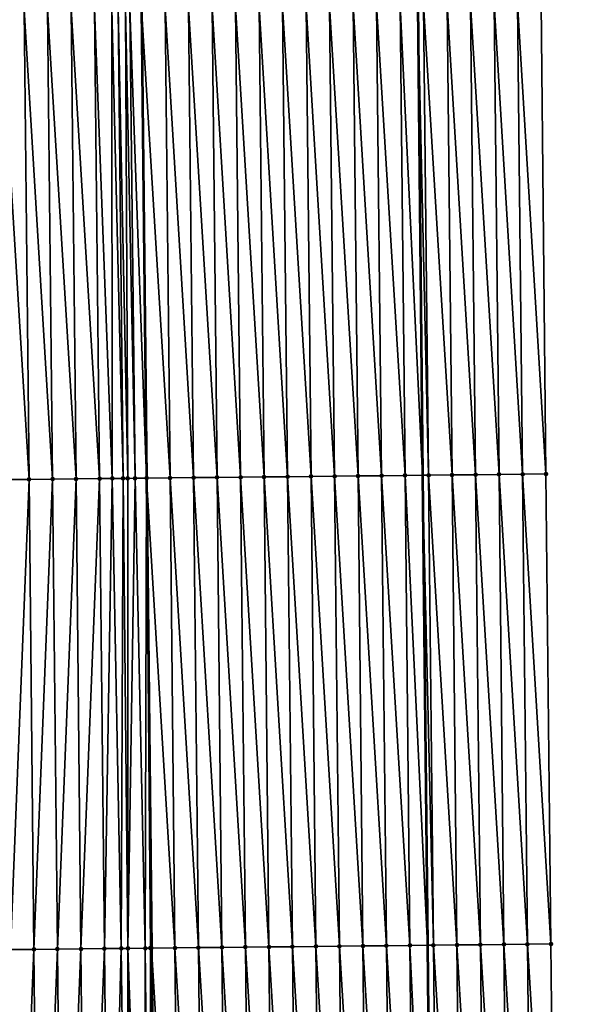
# Model space of a CAD drawing. Header units: feet. Extents: x 2007189 to 2022806, y 818621 to 837694.
# Tile 444 of 656: x 2011366 to 2011389, y 829805 to 829847. Entities that reach past the tile are written whole.
import ezdxf

# ---------------------------------------------------------------- set-up
doc = ezdxf.new("R2010")
doc.units = ezdxf.units.FT
doc.header["$MEASUREMENT"] = 0
for name, color, linetype, lineweight in [('EP_Travel Lane', 172, 'Continuous', 53), ('Road Shots', 141, 'Continuous', 100), ('Road X-Section', 40, 'Continuous', 13), ('STRIPING', 60, 'Continuous', 53)]:
    doc.layers.add(name, color=color, linetype=linetype, lineweight=lineweight)
doc.layers.add('I-77-MM17-21_SB-Surface-Border', color=7, linetype='Continuous')
doc.layers.add('I-77-MM17-21_SB-Surface-TIN', color=7, linetype='Continuous')

msp = doc.modelspace()

# ---------------------------------------------------------------- linework, layer by layer
at = {"layer": 'EP_Travel Lane'}
msp.add_polyline3d([(2011380.241656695, 830047.3009899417, 323.3412285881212), (2011380.477620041, 830027.3026715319, 323.2306781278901), (2011380.713577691, 830007.3048359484, 323.0490168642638), (2011380.94953903, 829987.3066876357, 322.9134300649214), (2011381.185502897, 829967.3083250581, 322.8093950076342), (2011381.4214631, 829947.3102730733, 322.6596097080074), (2011381.657425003, 829927.3120769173, 322.5310607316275), (2011381.893387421, 829907.3138371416, 322.4089369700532), (2011382.129347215, 829887.3158198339, 322.2540437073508), (2011382.365305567, 829867.3179246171, 322.0811663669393), (2011382.601269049, 829847.3195947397, 321.9723051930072), (2011382.810627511, 829827.3011654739, 321.8192629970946), (2011383.016571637, 829807.3026398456, 321.6904037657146), (2011383.222518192, 829787.3038783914, 321.6001354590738), (2011383.428462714, 829767.3053143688, 321.4775486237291), (2011383.634405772, 829747.3068924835, 321.3317232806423), (2011383.840350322, 829727.3083257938, 321.2095833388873), (2011384.046294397, 829707.3098052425, 321.0798829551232)], dxfattribs=at)
at = {"layer": 'I-77-MM17-21_SB-Surface-Border', "color": 3, "linetype": 'Continuous', "lineweight": -3}
msp.add_polyline3d([(2011385.490305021, 830047.3641058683, 323.1665361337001), (2011384.726341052, 830027.3537825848, 323.0864021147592), (2011385.962227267, 830007.3679550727, 322.873852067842), (2011385.198261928, 829987.357747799, 322.7766552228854), (2011386.434153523, 829967.3714643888, 322.6312596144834), (2011386.670114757, 829947.3733795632, 322.486312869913), (2011386.906077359, 829927.3751788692, 322.3584334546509), (2011387.142040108, 829907.3769655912, 322.2324076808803), (2011387.378000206, 829887.3789770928, 322.0732719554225), (2011387.613959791, 829867.3810319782, 321.9077456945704), (2011387.849922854, 829847.382792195, 321.7856111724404), (2011388.060327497, 829827.356570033, 321.6411141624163), (2011388.26724246, 829807.3579339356, 321.5319738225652), (2011388.474159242, 829787.3591221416, 321.4515848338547), (2011388.681071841, 829767.360714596, 321.3050295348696), (2011388.887984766, 829747.3622754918, 321.1636675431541), (2011389.094898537, 829727.3637545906, 321.0356763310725), (2011388.301867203, 829707.3547549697, 320.9294060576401)], dxfattribs=at)
at = {"layer": 'I-77-MM17-21_SB-Surface-TIN', "color": 128, "linetype": 'Continuous', "lineweight": -3}
for points in [[(2011381.060716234, 829827.2827864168, 321.8640432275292), (2011380.850428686, 829847.2986264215, 322.0179365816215), (2011379.850499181, 829847.2867524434, 322.0290745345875)], [(2011382.060661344, 829827.2932647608, 321.8423702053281), (2011381.850357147, 829847.3105888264, 321.9937733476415), (2011380.850428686, 829847.2986264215, 322.0179365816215)], [(2011381.060716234, 829827.2827864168, 321.8640432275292), (2011382.060661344, 829827.2932647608, 321.8423702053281), (2011380.850428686, 829847.2986264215, 322.0179365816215)], [(2011381.850357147, 829847.3105888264, 321.9937733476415), (2011382.810627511, 829827.3011654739, 321.8192629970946), (2011382.601269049, 829847.3195947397, 321.9723051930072)], [(2011382.060661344, 829827.2932647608, 321.8423702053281), (2011382.810627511, 829827.3011654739, 321.8192629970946), (2011381.850357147, 829847.3105888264, 321.9937733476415)], [(2011383.060605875, 829827.303798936, 321.8115609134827), (2011382.850285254, 829847.3225812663, 321.9651859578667), (2011382.601269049, 829847.3195947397, 321.9723051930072)], [(2011383.060605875, 829827.303798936, 321.8115609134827), (2011382.601269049, 829847.3195947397, 321.9723051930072), (2011382.810627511, 829827.3011654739, 321.8192629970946)], [(2011384.06055012, 829827.3143608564, 321.7762113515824), (2011383.850212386, 829847.3346563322, 321.9244277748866), (2011382.850285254, 829847.3225812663, 321.9651859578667)], [(2011383.060605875, 829827.303798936, 321.8115609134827), (2011384.06055012, 829827.3143608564, 321.7762113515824), (2011382.850285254, 829847.3225812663, 321.9651859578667)], [(2011385.06049486, 829827.3248748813, 321.7486994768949), (2011384.850140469, 829847.3466508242, 321.8955380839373), (2011383.850212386, 829847.3346563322, 321.9244277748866)], [(2011384.06055012, 829827.3143608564, 321.7762113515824), (2011385.06049486, 829827.3248748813, 321.7486994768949), (2011383.850212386, 829847.3346563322, 321.9244277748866)], [(2011386.060439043, 829827.3354427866, 321.7123705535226), (2011385.850067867, 829847.3587033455, 321.8581006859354), (2011384.850140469, 829847.3466508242, 321.8955380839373)], [(2011385.06049486, 829827.3248748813, 321.7486994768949), (2011386.060439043, 829827.3354427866, 321.7123705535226), (2011384.850140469, 829847.3466508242, 321.8955380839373)], [(2011387.060383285, 829827.3460049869, 321.6769752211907), (2011386.849995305, 829847.3707524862, 321.8211612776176), (2011385.850067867, 829847.3587033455, 321.8581006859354)], [(2011386.060439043, 829827.3354427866, 321.7123705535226), (2011387.060383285, 829827.3460049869, 321.6769752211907), (2011385.850067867, 829847.3587033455, 321.8581006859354)], [(2011388.060327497, 829827.356570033, 321.6411141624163), (2011387.849922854, 829847.382792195, 321.7856111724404), (2011386.849995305, 829847.3707524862, 321.8211612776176)], [(2011387.060383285, 829827.3460049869, 321.6769752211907), (2011388.060327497, 829827.356570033, 321.6411141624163), (2011386.849995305, 829847.3707524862, 321.8211612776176)], [(2011366.061521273, 829827.127381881, 321.899391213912), (2011365.851475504, 829847.1214160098, 322.0525447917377), (2011364.851543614, 829847.1097442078, 322.0339022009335)], [(2011365.061573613, 829827.1171501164, 321.8807136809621), (2011366.061521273, 829827.127381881, 321.899391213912), (2011364.851543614, 829847.1097442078, 322.0339022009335)], [(2011367.06146901, 829827.137606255, 321.9192781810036), (2011366.851407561, 829847.1330737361, 322.0732607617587), (2011365.851475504, 829847.1214160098, 322.0525447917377)], [(2011366.061521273, 829827.127381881, 321.899391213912), (2011367.06146901, 829827.137606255, 321.9192781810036), (2011365.851475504, 829847.1214160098, 322.0525447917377)], [(2011368.061416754, 829827.1478300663, 321.9392572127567), (2011367.851339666, 829847.1447273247, 322.0945862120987), (2011366.851407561, 829847.1330737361, 322.0732607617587)], [(2011367.06146901, 829827.137606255, 321.9192781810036), (2011368.061416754, 829827.1478300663, 321.9392572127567), (2011366.851407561, 829847.1330737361, 322.0732607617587)], [(2011369.061364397, 829827.1580634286, 321.9576732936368), (2011368.851271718, 829847.1563853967, 322.1152512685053), (2011367.851339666, 829847.1447273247, 322.0945862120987)], [(2011368.061416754, 829827.1478300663, 321.9392572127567), (2011369.061364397, 829827.1580634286, 321.9576732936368), (2011367.851339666, 829847.1447273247, 322.0945862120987)], [(2011369.604855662, 829827.163640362, 321.9652449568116), (2011369.584647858, 829847.1649526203, 322.1279198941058), (2011368.851271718, 829847.1563853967, 322.1152512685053)], [(2011369.061364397, 829827.1580634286, 321.9576732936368), (2011369.604855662, 829827.163640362, 321.9652449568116), (2011368.851271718, 829847.1563853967, 322.1152512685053)], [(2011370.06131162, 829827.1683375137, 321.9694254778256), (2011369.85120339, 829847.1680756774, 322.1311719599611), (2011369.584647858, 829847.1649526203, 322.1279198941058)], [(2011369.604855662, 829827.163640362, 321.9652449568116), (2011370.06131162, 829827.1683375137, 321.9694254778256), (2011369.584647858, 829847.1649526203, 322.1279198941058)], [(2011370.259678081, 829827.1703841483, 321.9703671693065), (2011370.172226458, 829847.1718471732, 322.1335748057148), (2011369.85120339, 829847.1680756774, 322.1311719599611)], [(2011370.06131162, 829827.1683375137, 321.9694254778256), (2011370.259678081, 829827.1703841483, 321.9703671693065), (2011369.85120339, 829847.1680756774, 322.1311719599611)], [(2011370.57109001, 829827.1736036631, 321.970775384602), (2011370.344690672, 829847.1738797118, 322.1339281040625), (2011370.172226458, 829847.1718471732, 322.1335748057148)], [(2011370.259678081, 829827.1703841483, 321.9703671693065), (2011370.57109001, 829827.1736036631, 321.970775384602), (2011370.172226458, 829847.1718471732, 322.1335748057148)], [(2011370.344690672, 829847.1738797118, 322.1339281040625), (2011371.061250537, 829827.1786838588, 321.9693400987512), (2011370.851126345, 829847.1798684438, 322.1319834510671)], [(2011370.57109001, 829827.1736036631, 321.970775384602), (2011371.061250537, 829827.1786838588, 321.9693400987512), (2011370.344690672, 829847.1738797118, 322.1339281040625)], [(2011372.061203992, 829827.1890861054, 321.960132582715), (2011371.851063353, 829847.1917428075, 322.1208017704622), (2011370.851126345, 829847.1798684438, 322.1319834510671)], [(2011372.061203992, 829827.1890861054, 321.960132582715), (2011370.851126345, 829847.1798684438, 322.1319834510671), (2011371.061250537, 829827.1786838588, 321.9693400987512)], [(2011373.061149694, 829827.1995071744, 321.9478321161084), (2011372.850992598, 829847.2036388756, 322.1064099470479), (2011371.851063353, 829847.1917428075, 322.1208017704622)], [(2011372.061203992, 829827.1890861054, 321.960132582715), (2011373.061149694, 829827.1995071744, 321.9478321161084), (2011371.851063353, 829847.1917428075, 322.1208017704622)], [(2011374.061095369, 829827.2099308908, 321.9350984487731), (2011373.850921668, 829847.2155496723, 322.0898486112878), (2011372.850992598, 829847.2036388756, 322.1064099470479)], [(2011373.061149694, 829827.1995071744, 321.9478321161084), (2011374.061095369, 829827.2099308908, 321.9350984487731), (2011372.850992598, 829847.2036388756, 322.1064099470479)], [(2011375.061041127, 829827.2203464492, 321.9236997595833), (2011374.850851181, 829847.2274229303, 322.0788167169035), (2011373.850921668, 829847.2155496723, 322.0898486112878)], [(2011374.061095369, 829827.2099308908, 321.9350984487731), (2011375.061041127, 829827.2203464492, 321.9236997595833), (2011373.850921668, 829847.2155496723, 322.0898486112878)], [(2011376.060987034, 829827.2307478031, 321.9146254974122), (2011375.850780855, 829847.239282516, 322.0697987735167), (2011374.850851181, 829847.2274229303, 322.0788167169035)], [(2011375.061041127, 829827.2203464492, 321.9236997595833), (2011376.060987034, 829827.2307478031, 321.9146254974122), (2011374.850851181, 829847.2274229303, 322.0788167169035)], [(2011377.060932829, 829827.2411598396, 321.9038031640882), (2011376.850710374, 829847.2511553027, 322.0588362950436), (2011375.850780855, 829847.239282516, 322.0697987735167)], [(2011376.060987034, 829827.2307478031, 321.9146254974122), (2011377.060932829, 829827.2411598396, 321.9038031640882), (2011375.850780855, 829847.239282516, 322.0697987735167)], [(2011378.060878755, 829827.251559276, 321.8950426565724), (2011377.850639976, 829847.2630210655, 322.048908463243), (2011376.850710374, 829847.2511553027, 322.0588362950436)], [(2011377.060932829, 829827.2411598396, 321.9038031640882), (2011378.060878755, 829827.251559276, 321.8950426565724), (2011376.850710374, 829847.2511553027, 322.0588362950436)], [(2011379.060824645, 829827.2619622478, 321.8857036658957), (2011378.850569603, 829847.2748846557, 322.0393006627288), (2011377.850639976, 829847.2630210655, 322.048908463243)], [(2011378.060878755, 829827.251559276, 321.8950426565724), (2011379.060824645, 829827.2619622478, 321.8857036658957), (2011377.850639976, 829847.2630210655, 322.048908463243)], [(2011380.06077037, 829827.2723810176, 321.8737794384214), (2011379.850499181, 829847.2867524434, 322.0290745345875), (2011378.850569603, 829847.2748846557, 322.0393006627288)], [(2011379.060824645, 829827.2619622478, 321.8857036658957), (2011380.06077037, 829827.2723810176, 321.8737794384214), (2011378.850569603, 829847.2748846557, 322.0393006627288)], [(2011380.06077037, 829827.2723810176, 321.8737794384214), (2011381.060716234, 829827.2827864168, 321.8640432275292), (2011379.850499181, 829847.2867524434, 322.0290745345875)], [(2011371.004920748, 829807.1774376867, 321.841616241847), (2011371.061250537, 829827.1786838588, 321.9693400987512), (2011370.57109001, 829827.1736036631, 321.970775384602)], [(2011371.004920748, 829807.1774376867, 321.841616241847), (2011371.226813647, 829807.1797322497, 321.8418194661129), (2011371.061250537, 829827.1786838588, 321.9693400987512)], [(2011372.268117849, 829807.1905569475, 321.8334926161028), (2011372.061203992, 829827.1890861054, 321.960132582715), (2011371.061250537, 829827.1786838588, 321.9693400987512)], [(2011372.268117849, 829807.1905569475, 321.8334926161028), (2011371.061250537, 829827.1786838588, 321.9693400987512), (2011371.268164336, 829807.1801604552, 321.8417584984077)], [(2011371.226813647, 829807.1797322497, 321.8418194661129), (2011371.268164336, 829807.1801604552, 321.8417584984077), (2011371.061250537, 829827.1786838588, 321.9693400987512)], [(2011373.26806336, 829807.2009964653, 321.8181731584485), (2011373.061149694, 829827.1995071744, 321.9478321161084), (2011372.061203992, 829827.1890861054, 321.960132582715)], [(2011372.268117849, 829807.1905569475, 321.8334926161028), (2011373.26806336, 829807.2009964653, 321.8181731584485), (2011372.061203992, 829827.1890861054, 321.960132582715)], [(2011374.26800897, 829807.2114264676, 321.8044108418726), (2011374.061095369, 829827.2099308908, 321.9350984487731), (2011373.061149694, 829827.1995071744, 321.9478321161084)], [(2011373.26806336, 829807.2009964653, 321.8181731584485), (2011374.26800897, 829807.2114264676, 321.8044108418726), (2011373.061149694, 829827.1995071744, 321.9478321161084)], [(2011375.267954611, 829807.2218533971, 321.7911513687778), (2011375.061041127, 829827.2203464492, 321.9236997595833), (2011374.061095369, 829827.2099308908, 321.9350984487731)], [(2011374.26800897, 829807.2114264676, 321.8044108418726), (2011375.267954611, 829807.2218533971, 321.7911513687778), (2011374.061095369, 829827.2099308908, 321.9350984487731)], [(2011376.267900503, 829807.2322561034, 321.7818557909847), (2011376.060987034, 829827.2307478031, 321.9146254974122), (2011375.061041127, 829827.2203464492, 321.9236997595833)], [(2011375.267954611, 829807.2218533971, 321.7911513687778), (2011376.267900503, 829807.2322561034, 321.7818557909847), (2011375.061041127, 829827.2203464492, 321.9236997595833)], [(2011377.267846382, 829807.2426600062, 321.7723644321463), (2011377.060932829, 829827.2411598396, 321.9038031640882), (2011376.060987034, 829827.2307478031, 321.9146254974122)], [(2011376.267900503, 829807.2322561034, 321.7818557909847), (2011377.267846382, 829807.2426600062, 321.7723644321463), (2011376.060987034, 829827.2307478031, 321.9146254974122)], [(2011378.267792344, 829807.2530559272, 321.7641792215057), (2011378.060878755, 829827.251559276, 321.8950426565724), (2011377.060932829, 829827.2411598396, 321.9038031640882)], [(2011377.267846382, 829807.2426600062, 321.7723644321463), (2011378.267792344, 829807.2530559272, 321.7641792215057), (2011377.060932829, 829827.2411598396, 321.9038031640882)], [(2011379.267738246, 829807.2634577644, 321.7550258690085), (2011379.060824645, 829827.2619622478, 321.8857036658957), (2011378.060878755, 829827.251559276, 321.8950426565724)], [(2011378.267792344, 829807.2530559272, 321.7641792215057), (2011379.267738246, 829807.2634577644, 321.7550258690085), (2011378.060878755, 829827.251559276, 321.8950426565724)], [(2011380.267684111, 829807.2738630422, 321.7453094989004), (2011380.06077037, 829827.2723810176, 321.8737794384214), (2011379.060824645, 829827.2619622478, 321.8857036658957)], [(2011379.267738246, 829807.2634577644, 321.7550258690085), (2011380.267684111, 829807.2738630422, 321.7453094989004), (2011379.060824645, 829827.2619622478, 321.8857036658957)], [(2011381.267629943, 829807.2842715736, 321.7350607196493), (2011381.060716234, 829827.2827864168, 321.8640432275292), (2011380.06077037, 829827.2723810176, 321.8737794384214)], [(2011380.267684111, 829807.2738630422, 321.7453094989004), (2011381.267629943, 829807.2842715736, 321.7350607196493), (2011380.06077037, 829827.2723810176, 321.8737794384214)], [(2011382.267574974, 829807.2947574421, 321.7121564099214), (2011382.060661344, 829827.2932647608, 321.8423702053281), (2011381.060716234, 829827.2827864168, 321.8640432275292)], [(2011381.267629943, 829807.2842715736, 321.7350607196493), (2011382.267574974, 829807.2947574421, 321.7121564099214), (2011381.060716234, 829827.2827864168, 321.8640432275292)], [(2011382.060661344, 829827.2932647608, 321.8423702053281), (2011383.016571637, 829807.3026398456, 321.6904037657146), (2011382.810627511, 829827.3011654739, 321.8192629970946)], [(2011382.267574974, 829807.2947574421, 321.7121564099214), (2011383.016571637, 829807.3026398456, 321.6904037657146), (2011382.060661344, 829827.2932647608, 321.8423702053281)], [(2011383.267519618, 829807.3052808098, 321.6831156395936), (2011383.060605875, 829827.303798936, 321.8115609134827), (2011382.810627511, 829827.3011654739, 321.8192629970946)], [(2011383.267519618, 829807.3052808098, 321.6831156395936), (2011382.810627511, 829827.3011654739, 321.8192629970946), (2011383.016571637, 829807.3026398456, 321.6904037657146)], [(2011384.267464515, 829807.3157796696, 321.6580853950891), (2011384.06055012, 829827.3143608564, 321.7762113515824), (2011383.060605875, 829827.303798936, 321.8115609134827)], [(2011383.267519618, 829807.3052808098, 321.6831156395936), (2011384.267464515, 829807.3157796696, 321.6580853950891), (2011383.060605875, 829827.303798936, 321.8115609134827)], [(2011385.267409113, 829807.326307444, 321.6283235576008), (2011385.06049486, 829827.3248748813, 321.7486994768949), (2011384.06055012, 829827.3143608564, 321.7762113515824)], [(2011384.267464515, 829807.3157796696, 321.6580853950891), (2011385.267409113, 829807.326307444, 321.6283235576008), (2011384.06055012, 829827.3143608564, 321.7762113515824)], [(2011386.267353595, 829807.3368464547, 321.5967229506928), (2011386.060439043, 829827.3354427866, 321.7123705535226), (2011385.06049486, 829827.3248748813, 321.7486994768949)], [(2011385.267409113, 829807.326307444, 321.6283235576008), (2011386.267353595, 829807.3368464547, 321.5967229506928), (2011385.06049486, 829827.3248748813, 321.7486994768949)], [(2011387.267297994, 829807.3473934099, 321.56382230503), (2011387.060383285, 829827.3460049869, 321.6769752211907), (2011386.060439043, 829827.3354427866, 321.7123705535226)], [(2011386.267353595, 829807.3368464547, 321.5967229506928), (2011387.267297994, 829807.3473934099, 321.56382230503), (2011386.060439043, 829827.3354427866, 321.7123705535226)], [(2011388.26724246, 829807.3579339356, 321.5319738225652), (2011388.060327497, 829827.356570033, 321.6411141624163), (2011387.060383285, 829827.3460049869, 321.6769752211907)], [(2011387.267297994, 829807.3473934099, 321.56382230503), (2011388.26724246, 829807.3579339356, 321.5319738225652), (2011387.060383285, 829827.3460049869, 321.6769752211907)], [(2011365.268487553, 829807.1186128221, 321.7554051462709), (2011366.061521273, 829827.127381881, 321.899391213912), (2011365.061573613, 829827.1171501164, 321.8807136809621)], [(2011365.268487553, 829807.1186128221, 321.7554051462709), (2011366.268435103, 829807.1288553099, 321.7723279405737), (2011366.061521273, 829827.127381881, 321.899391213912)], [(2011366.268435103, 829807.1288553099, 321.7723279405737), (2011367.06146901, 829827.137606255, 321.9192781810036), (2011366.061521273, 829827.127381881, 321.899391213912)], [(2011366.268435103, 829807.1288553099, 321.7723279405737), (2011367.26838286, 829807.139077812, 321.7925212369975), (2011367.06146901, 829827.137606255, 321.9192781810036)], [(2011367.26838286, 829807.139077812, 321.7925212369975), (2011368.061416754, 829827.1478300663, 321.9392572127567), (2011367.06146901, 829827.137606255, 321.9192781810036)], [(2011367.26838286, 829807.139077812, 321.7925212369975), (2011368.268330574, 829807.1493043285, 321.812057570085), (2011368.061416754, 829827.1478300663, 321.9392572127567)], [(2011368.268330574, 829807.1493043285, 321.812057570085), (2011369.061364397, 829827.1580634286, 321.9576732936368), (2011368.061416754, 829827.1478300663, 321.9392572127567)], [(2011368.268330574, 829807.1493043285, 321.812057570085), (2011369.268277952, 829807.1595634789, 321.8262536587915), (2011369.061364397, 829827.1580634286, 321.9576732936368)], [(2011369.268277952, 829807.1595634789, 321.8262536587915), (2011369.604855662, 829827.163640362, 321.9652449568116), (2011369.061364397, 829827.1580634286, 321.9576732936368)], [(2011369.268277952, 829807.1595634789, 321.8262536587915), (2011369.987070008, 829807.1669507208, 321.8343870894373), (2011369.604855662, 829827.163640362, 321.9652449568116)], [(2011369.987070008, 829807.1669507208, 321.8343870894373), (2011370.06131162, 829827.1683375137, 321.9694254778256), (2011369.604855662, 829827.163640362, 321.9652449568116)], [(2011369.987070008, 829807.1669507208, 321.8343870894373), (2011370.268225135, 829807.1698413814, 321.83738117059), (2011370.06131162, 829827.1683375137, 321.9694254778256)], [(2011370.268225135, 829807.1698413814, 321.83738117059), (2011370.259678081, 829827.1703841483, 321.9703671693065), (2011370.06131162, 829827.1683375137, 321.9694254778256)], [(2011370.268225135, 829807.1698413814, 321.83738117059), (2011370.57109001, 829827.1736036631, 321.970775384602), (2011370.259678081, 829827.1703841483, 321.9703671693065)], [(2011370.268225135, 829807.1698413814, 321.83738117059), (2011371.004920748, 829807.1774376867, 321.841616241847), (2011370.57109001, 829827.1736036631, 321.970775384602)], [(2011365.475401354, 829787.120089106, 321.6278746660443), (2011366.268435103, 829807.1288553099, 321.7723279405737), (2011365.268487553, 829807.1186128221, 321.7554051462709)], [(2011365.475401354, 829787.120089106, 321.6278746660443), (2011366.475349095, 829787.1303130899, 321.6478254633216), (2011366.268435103, 829807.1288553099, 321.7723279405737)], [(2011366.475349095, 829787.1303130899, 321.6478254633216), (2011367.26838286, 829807.139077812, 321.7925212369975), (2011366.268435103, 829807.1288553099, 321.7723279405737)], [(2011366.475349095, 829787.1303130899, 321.6478254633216), (2011367.475296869, 829787.1405338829, 321.6682984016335), (2011367.26838286, 829807.139077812, 321.7925212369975)], [(2011367.475296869, 829787.1405338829, 321.6682984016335), (2011368.268330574, 829807.1493043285, 321.812057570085), (2011367.26838286, 829807.139077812, 321.7925212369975)], [(2011367.475296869, 829787.1405338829, 321.6682984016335), (2011368.475244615, 829787.1507574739, 321.6883134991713), (2011368.268330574, 829807.1493043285, 321.812057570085)], [(2011368.475244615, 829787.1507574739, 321.6883134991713), (2011369.268277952, 829807.1595634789, 321.8262536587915), (2011368.268330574, 829807.1493043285, 321.812057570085)], [(2011368.475244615, 829787.1507574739, 321.6883134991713), (2011369.475192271, 829787.1609896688, 321.7069206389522), (2011369.268277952, 829807.1595634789, 321.8262536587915)], [(2011369.475192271, 829787.1609896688, 321.7069206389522), (2011369.987070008, 829807.1669507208, 321.8343870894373), (2011369.268277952, 829807.1595634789, 321.8262536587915)], [(2011369.475192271, 829787.1609896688, 321.7069206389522), (2011370.252050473, 829787.1689567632, 321.7184780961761), (2011369.987070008, 829807.1669507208, 321.8343870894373)], [(2011370.252050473, 829787.1689567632, 321.7184780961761), (2011370.268225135, 829807.1698413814, 321.83738117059), (2011369.987070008, 829807.1669507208, 321.8343870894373)], [(2011370.252050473, 829787.1689567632, 321.7184780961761), (2011370.475139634, 829787.1712501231, 321.7209033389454), (2011370.268225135, 829807.1698413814, 321.83738117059)], [(2011370.992106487, 829787.176576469, 321.7245731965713), (2011371.004920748, 829807.1774376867, 321.841616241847), (2011370.268225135, 829807.1698413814, 321.83738117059)], [(2011370.475139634, 829787.1712501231, 321.7209033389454), (2011370.992106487, 829787.176576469, 321.7245731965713), (2011370.268225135, 829807.1698413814, 321.83738117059)], [(2011370.992106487, 829787.176576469, 321.7245731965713), (2011371.225903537, 829787.1789915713, 321.7252061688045), (2011371.004920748, 829807.1774376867, 321.841616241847)], [(2011371.225903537, 829787.1789915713, 321.7252061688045), (2011371.226813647, 829807.1797322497, 321.8418194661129), (2011371.004920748, 829807.1774376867, 321.841616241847)], [(2011371.225903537, 829787.1789915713, 321.7252061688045), (2011371.475078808, 829787.181572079, 321.7248090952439), (2011371.226813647, 829807.1797322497, 321.8418194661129)], [(2011371.226813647, 829807.1797322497, 321.8418194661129), (2011371.475078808, 829787.181572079, 321.7248090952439), (2011371.268164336, 829807.1801604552, 321.8417584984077)], [(2011372.475032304, 829787.1919699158, 321.7163231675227), (2011372.268117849, 829807.1905569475, 321.8334926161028), (2011371.268164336, 829807.1801604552, 321.8417584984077)], [(2011372.475032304, 829787.1919699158, 321.7163231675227), (2011371.268164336, 829807.1801604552, 321.8417584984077), (2011371.475078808, 829787.181572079, 321.7248090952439)], [(2011373.474978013, 829787.2023903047, 321.7041339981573), (2011373.26806336, 829807.2009964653, 321.8181731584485), (2011372.268117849, 829807.1905569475, 321.8334926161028)], [(2011372.475032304, 829787.1919699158, 321.7163231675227), (2011373.474978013, 829787.2023903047, 321.7041339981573), (2011372.268117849, 829807.1905569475, 321.8334926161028)], [(2011374.474923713, 829787.2128116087, 321.6917950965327), (2011374.26800897, 829807.2114264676, 321.8044108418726), (2011373.26806336, 829807.2009964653, 321.8181731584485)], [(2011373.474978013, 829787.2023903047, 321.7041339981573), (2011374.474923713, 829787.2128116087, 321.6917950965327), (2011373.26806336, 829807.2009964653, 321.8181731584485)], [(2011375.474869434, 829787.2232307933, 321.6798030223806), (2011375.267954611, 829807.2218533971, 321.7911513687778), (2011374.26800897, 829807.2114264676, 321.8044108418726)], [(2011374.474923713, 829787.2128116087, 321.6917950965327), (2011375.474869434, 829787.2232307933, 321.6798030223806), (2011374.26800897, 829807.2114264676, 321.8044108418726)], [(2011376.474815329, 829787.2336332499, 321.6705483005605), (2011376.267900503, 829807.2322561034, 321.7818557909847), (2011375.267954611, 829807.2218533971, 321.7911513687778)], [(2011375.474869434, 829787.2232307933, 321.6798030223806), (2011376.474815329, 829787.2336332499, 321.6705483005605), (2011375.267954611, 829807.2218533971, 321.7911513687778)], [(2011377.474761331, 829787.244025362, 321.6629864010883), (2011377.267846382, 829807.2426600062, 321.7723644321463), (2011376.267900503, 829807.2322561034, 321.7818557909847)], [(2011376.474815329, 829787.2336332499, 321.6705483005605), (2011377.474761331, 829787.244025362, 321.6629864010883), (2011376.267900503, 829807.2322561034, 321.7818557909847)], [(2011378.474707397, 829787.2544111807, 321.6564543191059), (2011378.267792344, 829807.2530559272, 321.7641792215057), (2011377.267846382, 829807.2426600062, 321.7723644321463)], [(2011377.474761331, 829787.244025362, 321.6629864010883), (2011378.474707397, 829787.2544111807, 321.6564543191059), (2011377.267846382, 829807.2426600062, 321.7723644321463)], [(2011379.474653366, 829787.2648064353, 321.648378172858), (2011379.267738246, 829807.2634577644, 321.7550258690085), (2011378.267792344, 829807.2530559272, 321.7641792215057)], [(2011378.474707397, 829787.2544111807, 321.6564543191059), (2011379.474653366, 829787.2648064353, 321.648378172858), (2011378.267792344, 829807.2530559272, 321.7641792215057)], [(2011380.474599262, 829787.2752088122, 321.6391365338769), (2011380.267684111, 829807.2738630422, 321.7453094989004), (2011379.267738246, 829807.2634577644, 321.7550258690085)], [(2011379.474653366, 829787.2648064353, 321.648378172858), (2011380.474599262, 829787.2752088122, 321.6391365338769), (2011379.267738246, 829807.2634577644, 321.7550258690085)], [(2011381.474545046, 829787.285621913, 321.6281399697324), (2011381.267629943, 829807.2842715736, 321.7350607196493), (2011380.267684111, 829807.2738630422, 321.7453094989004)], [(2011380.474599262, 829787.2752088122, 321.6391365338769), (2011381.474545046, 829787.285621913, 321.6281399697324), (2011380.267684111, 829807.2738630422, 321.7453094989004)], [(2011382.474490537, 829787.2960634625, 321.6124880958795), (2011382.267574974, 829807.2947574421, 321.7121564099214), (2011381.267629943, 829807.2842715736, 321.7350607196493)], [(2011381.474545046, 829787.285621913, 321.6281399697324), (2011382.474490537, 829787.2960634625, 321.6124880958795), (2011381.267629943, 829807.2842715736, 321.7350607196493)], [(2011382.267574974, 829807.2947574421, 321.7121564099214), (2011383.222518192, 829787.3038783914, 321.6001354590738), (2011383.016571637, 829807.3026398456, 321.6904037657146)], [(2011382.474490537, 829787.2960634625, 321.6124880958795), (2011383.222518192, 829787.3038783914, 321.6001354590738), (2011382.267574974, 829807.2947574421, 321.7121564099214)], [(2011383.474435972, 829787.3065102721, 321.5959753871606), (2011383.267519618, 829807.3052808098, 321.6831156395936), (2011383.016571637, 829807.3026398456, 321.6904037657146)], [(2011383.474435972, 829787.3065102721, 321.5959753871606), (2011383.016571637, 829807.3026398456, 321.6904037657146), (2011383.222518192, 829787.3038783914, 321.6001354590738)], [(2011384.47438115, 829787.3169820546, 321.5753761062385), (2011384.267464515, 829807.3157796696, 321.6580853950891), (2011383.267519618, 829807.3052808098, 321.6831156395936)], [(2011383.474435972, 829787.3065102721, 321.5959753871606), (2011384.47438115, 829787.3169820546, 321.5753761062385), (2011383.267519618, 829807.3052808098, 321.6831156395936)], [(2011385.474325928, 829787.3274923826, 321.5484692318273), (2011385.267409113, 829807.326307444, 321.6283235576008), (2011384.267464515, 829807.3157796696, 321.6580853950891)], [(2011384.47438115, 829787.3169820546, 321.5753761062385), (2011385.474325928, 829787.3274923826, 321.5484692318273), (2011384.267464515, 829807.3157796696, 321.6580853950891)], [(2011386.474270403, 829787.3380320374, 321.5167632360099), (2011386.267353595, 829807.3368464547, 321.5967229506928), (2011385.267409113, 829807.326307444, 321.6283235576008)], [(2011385.474325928, 829787.3274923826, 321.5484692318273), (2011386.474270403, 829787.3380320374, 321.5167632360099), (2011385.267409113, 829807.326307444, 321.6283235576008)], [(2011387.474214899, 829787.3485696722, 321.4853878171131), (2011387.267297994, 829807.3473934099, 321.56382230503), (2011386.267353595, 829807.3368464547, 321.5967229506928)], [(2011386.474270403, 829787.3380320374, 321.5167632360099), (2011387.474214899, 829787.3485696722, 321.4853878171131), (2011386.267353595, 829807.3368464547, 321.5967229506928)], [(2011388.474159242, 829787.3591221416, 321.4515848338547), (2011388.26724246, 829807.3579339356, 321.5319738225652), (2011387.267297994, 829807.3473934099, 321.56382230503)], [(2011387.474214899, 829787.3485696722, 321.4853878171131), (2011388.474159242, 829787.3591221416, 321.4515848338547), (2011387.267297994, 829807.3473934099, 321.56382230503)]]:
    msp.add_3dface(points, dxfattribs=at)
at = {"layer": 'Road Shots', "lineweight": 100}
for p in [(2011371.061258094, 829827.1786839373, 321.9693400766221), (2011372.061203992, 829827.1890861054, 321.960132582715), (2011373.061149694, 829827.1995071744, 321.9478321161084), (2011374.061095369, 829827.2099308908, 321.9350984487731), (2011375.061041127, 829827.2203464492, 321.9236997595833), (2011376.060987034, 829827.2307478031, 321.9146254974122), (2011377.060932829, 829827.2411598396, 321.9038031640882), (2011378.060878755, 829827.251559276, 321.8950426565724), (2011379.060824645, 829827.2619622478, 321.8857036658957), (2011380.06077037, 829827.2723810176, 321.8737794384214), (2011381.060716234, 829827.2827864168, 321.8640432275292), (2011382.060661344, 829827.2932647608, 321.8423702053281), (2011383.060605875, 829827.303798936, 321.8115609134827), (2011384.06055012, 829827.3143608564, 321.7762113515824), (2011385.06049486, 829827.3248748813, 321.7486994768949), (2011386.060439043, 829827.3354427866, 321.7123705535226), (2011387.060383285, 829827.3460049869, 321.6769752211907), (2011388.060327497, 829827.356570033, 321.6411141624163), (2011366.061521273, 829827.127381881, 321.899391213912), (2011367.06146901, 829827.137606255, 321.9192781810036), (2011368.061416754, 829827.1478300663, 321.9392572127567), (2011369.061364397, 829827.1580634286, 321.9576732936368), (2011369.604855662, 829827.163640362, 321.9652449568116), (2011370.06131162, 829827.1683375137, 321.9694254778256), (2011370.259678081, 829827.1703841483, 321.9703671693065), (2011370.57109001, 829827.1736036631, 321.970775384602), (2011366.268435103, 829807.1288553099, 321.7723279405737), (2011367.26838286, 829807.139077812, 321.7925212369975), (2011368.268330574, 829807.1493043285, 321.812057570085), (2011369.268277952, 829807.1595634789, 321.8262536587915), (2011369.987070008, 829807.1669507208, 321.8343870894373), (2011370.268225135, 829807.1698413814, 321.83738117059), (2011371.004920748, 829807.1774376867, 321.841616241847), (2011371.226813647, 829807.1797322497, 321.8418194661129), (2011371.268171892, 829807.1801605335, 321.8417584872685), (2011372.268117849, 829807.1905569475, 321.8334926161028), (2011373.26806336, 829807.2009964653, 321.8181731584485), (2011374.26800897, 829807.2114264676, 321.8044108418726), (2011375.267954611, 829807.2218533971, 321.7911513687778), (2011376.267900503, 829807.2322561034, 321.7818557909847), (2011377.267846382, 829807.2426600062, 321.7723644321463), (2011378.267792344, 829807.2530559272, 321.7641792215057), (2011379.267738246, 829807.2634577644, 321.7550258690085), (2011380.267684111, 829807.2738630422, 321.7453094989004), (2011381.267629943, 829807.2842715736, 321.7350607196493), (2011382.267574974, 829807.2947574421, 321.7121564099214), (2011383.267519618, 829807.3052808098, 321.6831156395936), (2011384.267464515, 829807.3157796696, 321.6580853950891), (2011385.267409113, 829807.326307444, 321.6283235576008), (2011386.267353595, 829807.3368464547, 321.5967229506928), (2011387.267297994, 829807.3473934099, 321.56382230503), (2011388.26724246, 829807.3579339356, 321.5319738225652)]:
    msp.add_point(p, dxfattribs=at)
at = {"layer": 'Road X-Section', "extrusion": (-0.0103457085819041, 0.9999278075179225, 0.006111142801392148), "elevation": 808960.1801509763, "flags": 128}
msp.add_lwpolyline([(-2019865.722607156, -4622.116377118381), (-2019864.722607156, -4622.080515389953), (-2019863.722607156, -4622.045119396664), (-2019862.722607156, -4622.008789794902), (-2019861.722607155, -4621.981277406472), (-2019860.722607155, -4621.945927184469), (-2019859.722607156, -4621.915117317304), (-2019858.722607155, -4621.893443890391), (-2019857.722607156, -4621.883707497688), (-2019856.722607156, -4621.871783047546), (-2019855.722607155, -4621.862443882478), (-2019854.722607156, -4621.853683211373), (-2019853.722607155, -4621.842860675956), (-2019852.722607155, -4621.833786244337), (-2019851.722607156, -4621.822387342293), (-2019850.722607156, -4621.809653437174), (-2019849.722607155, -4621.797352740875), (-2019848.722607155, -4621.788145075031), (-2019848.232412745, -4621.786709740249), (-2019847.920984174, -4621.787117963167), (-2019847.722607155, -4621.788059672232), (-2019847.266127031, -4621.792240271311), (-2019846.722607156, -4621.799812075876), (-2019845.722607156, -4621.818228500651), (-2019844.722607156, -4621.838207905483), (-2019843.722607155, -4621.858095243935), (-2019842.722607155, -4621.876773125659), (-2019841.722607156, -4621.895497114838), (-2019840.722607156, -4621.914690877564), (-2019839.722607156, -4621.932748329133), (-2019838.722607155, -4621.949987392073), (-2019837.722607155, -4621.96670598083), (-2019836.722607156, -4621.983238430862), (-2019835.722607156, -4621.999294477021), (-2019834.722607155, -4622.016702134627), (-2019833.722607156, -4622.03604500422), (-2019832.722607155, -4622.05695118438), (-2019831.722607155, -4622.079170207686), (-2019830.722607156, -4622.101428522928), (-2019829.722607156, -4622.123786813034), (-2019828.722607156, -4622.145393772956), (-2019827.722607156, -4622.164990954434), (-2019826.722607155, -4622.18356781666), (-2019825.722607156, -4622.201808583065), (-2019824.722607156, -4622.223858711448), (-2019823.722607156, -4622.250284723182), (-2019823.69469846, -4622.251059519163)], dxfattribs=at)
at = {"layer": 'Road X-Section', "extrusion": (-0.01034570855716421, 0.9999278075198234, 0.006111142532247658), "elevation": 808940.1802022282, "flags": 128}
msp.add_lwpolyline([(-2019865.72258709, -4622.103076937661), (-2019864.72258709, -4622.071227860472), (-2019863.72258709, -4622.038326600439), (-2019862.72258709, -4622.006725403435), (-2019861.72258709, -4621.976963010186), (-2019860.72258709, -4621.951932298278), (-2019859.72258709, -4621.922890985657), (-2019858.72258709, -4621.899986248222), (-2019857.72258709, -4621.889737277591), (-2019856.72258709, -4621.880020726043), (-2019855.72258709, -4621.870867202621), (-2019854.72258709, -4621.862681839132), (-2019853.72258709, -4621.853190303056), (-2019852.72258709, -4621.843894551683), (-2019851.722587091, -4621.830634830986), (-2019850.72258709, -4621.816872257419), (-2019849.72258709, -4621.801552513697), (-2019848.72258709, -4621.793286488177), (-2019848.681226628, -4621.793225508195), (-2019848.459321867, -4621.793428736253), (-2019847.72258709, -4621.797663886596), (-2019847.441417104, -4621.800658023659), (-2019846.72258709, -4621.808791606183), (-2019845.72258709, -4621.822987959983), (-2019844.72258709, -4621.842524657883), (-2019843.72258709, -4621.862718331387), (-2019842.72258709, -4621.879641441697), (-2019841.72258709, -4621.897108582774), (-2019840.72258709, -4621.916338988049), (-2019839.72258709, -4621.934755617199), (-2019838.72258709, -4621.952351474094), (-2019837.72258709, -4621.96984873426), (-2019836.722587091, -4621.984254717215), (-2019835.72258709, -4621.995541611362), (-2019834.72258709, -4622.008369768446), (-2019833.72258709, -4622.024925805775), (-2019832.722587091, -4622.043691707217), (-2019831.72258709, -4622.064286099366), (-2019830.722587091, -4622.084769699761), (-2019829.72258709, -4622.103407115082), (-2019828.72258709, -4622.12025506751), (-2019827.72258709, -4622.138560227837), (-2019826.72258709, -4622.158214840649), (-2019825.72258709, -4622.17841901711), (-2019824.72258709, -4622.200948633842), (-2019823.72258709, -4622.226833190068), (-2019823.08313139, -4622.244895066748)], dxfattribs=at)
at = {"layer": 'STRIPING'}
msp.add_polyline3d([(2011368.491506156, 830047.1613818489, 323.4834762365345), (2011368.727469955, 830027.1630796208, 323.3705514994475), (2011368.963430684, 830007.1650376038, 323.2192989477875), (2011369.199391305, 829987.1670047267, 323.0667015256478), (2011369.435354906, 829967.1687192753, 322.9513069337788), (2011369.671313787, 829947.1708339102, 322.7769795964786), (2011369.907278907, 829927.1724197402, 322.68054525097), (2011370.14324131, 829907.1742358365, 322.5501926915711), (2011370.379202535, 829887.1761517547, 322.4051363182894), (2011370.615161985, 829867.1782181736, 322.2379111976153), (2011370.851126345, 829847.1798684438, 322.1319834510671), (2011371.061250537, 829827.1786838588, 321.9693400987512), (2011371.268164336, 829807.1801604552, 321.8417584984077), (2011371.475078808, 829787.181572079, 321.7248090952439), (2011371.681993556, 829767.1829569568, 321.6122348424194), (2011371.888906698, 829747.1844970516, 321.4742637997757), (2011372.09582035, 829727.1859879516, 321.3443415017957), (2011372.302734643, 829707.1874168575, 321.2245624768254)], dxfattribs=at)

doc.saveas('drawing.dxf')
